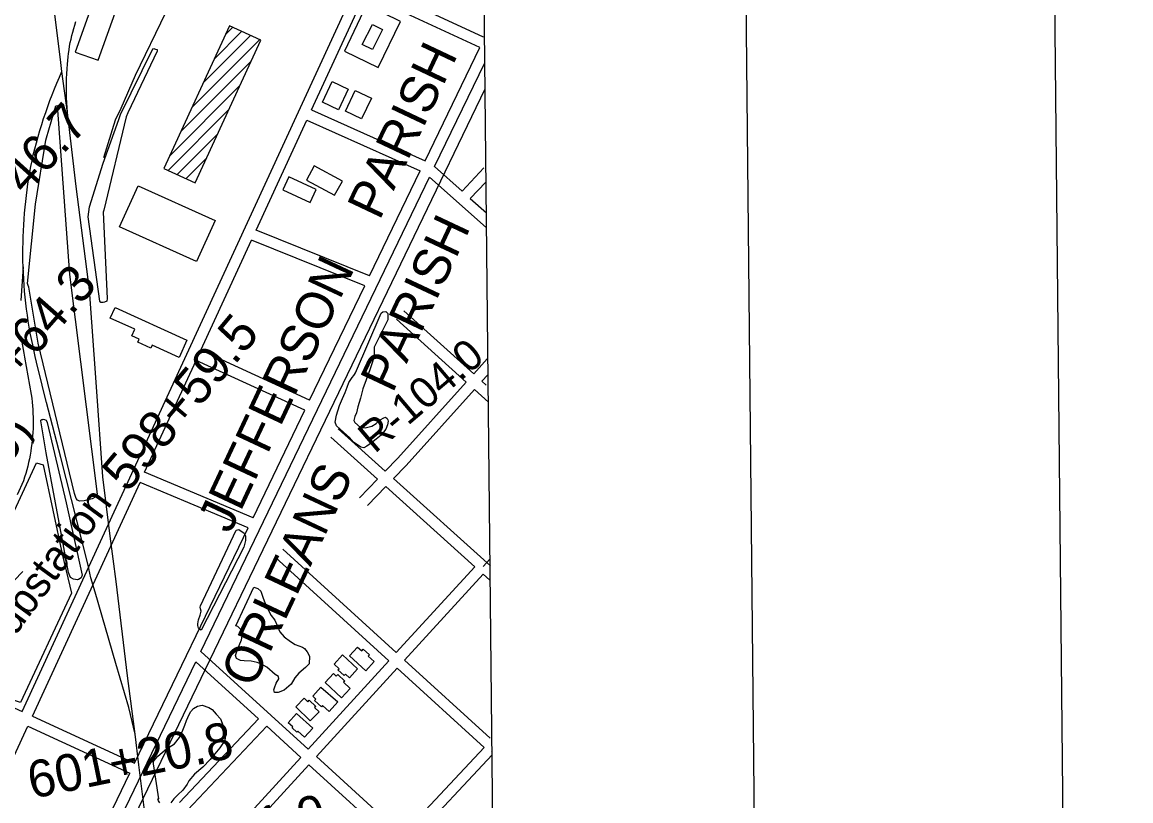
# Model space of a CAD drawing. Extents: x 3625074 to 3663148, y 511451 to 537151.
# Drawn here: x 3659570 to 3662565, y 530685 to 532788 of the extents above; entities that cross this region are included whole.
import ezdxf

# ---------------------------------------------------------------- set-up
doc = ezdxf.new("R2010")
doc.units = 0
for name, color, linetype in [('G-ANNO-NPLT', 7, 'Continuous'), ('V-ANNO-SYMB', 7, 'Continuous'), ('V-BLDG-OTLN', 7, 'Continuous'), ('V-CHAN-NAID', 7, 'Continuous'), ('V-GRID-FRAM', 7, 'Continuous'), ('V-RAIL-TRAK', 7, 'Continuous'), ('V-RIVR-RANG-IDEN', 7, 'Continuous'), ('V-ROAD-CNTR', 7, 'Continuous'), ('V-SITE-OTLN', 7, 'Continuous'), ('V-SITE-OTLN-IDEN', 7, 'Continuous'), ('V-SITE-VEGE', 7, 'Continuous'), ('V-SURV-IDEN', 7, 'Continuous'), ('V-TOPO-BNDY', 7, 'Continuous'), ('V-TOPO-GNAM-IDEN', 7, 'Continuous'), ('V-TOPO-SHOR', 7, 'Continuous'), ('V-UTIL-LINE', 7, 'Continuous')]:
    doc.layers.add(name, color=color, linetype=linetype)

msp = doc.modelspace()

# ---------------------------------------------------------------- linework, layer by layer
at = {"layer": 'G-ANNO-NPLT'}
msp.add_lwpolyline([(3625900.3, 512034), (3662565.2, 512401.9), (3662322.6, 536567.4), (3625657.8, 536199.4)], close=True, dxfattribs=at)
at = {"layer": 'V-ANNO-SYMB'}
msp.add_lwpolyline([(3628644.1, 512686.6), (3661725.6, 513018.6), (3661495.6, 535934), (3628414.1, 535602), (3628644.1, 512686.6)], dxfattribs=at)
at = {"layer": 'V-BLDG-OTLN'}
for p, q in [((3660089.7, 532689.6), (3660163.3, 532763.2)), ((3660119.8, 532755.1), (3660139.1, 532774.4)), ((3660029.3, 532558.6), (3660211.7, 532740.9)), ((3660059.5, 532624.1), (3660187.5, 532752.1)), ((3659999.1, 532493), (3660188.4, 532682.3)), ((3659969, 532427.5), (3660158.2, 532616.8)), ((3659964.9, 532388.1), (3660128.1, 532551.2)), ((3659989.1, 532377), (3660097.9, 532485.7)), ((3660013.3, 532365.8), (3660067.7, 532420.2))]:
    msp.add_line(p, q, dxfattribs=at)
for points in [[(3659789, 532919.8), (3659713.2, 532707.5), (3659775.3, 532685.3), (3659851.1, 532897.6)], [(3660531.9, 532666.1), (3660592.2, 532790.5), (3660501, 532834.7), (3660440.7, 532710.3)], [(3660037.5, 532354.7), (3660214.8, 532739.5), (3660130.5, 532778.3), (3659953.3, 532393.4)], [(3660544.2, 532768.5), (3660516.8, 532714.1), (3660489.3, 532728), (3660516.7, 532782.4)], [(3660381.3, 532572.1), (3660407.8, 532628.1), (3660451.2, 532607.5), (3660424.7, 532551.5)], [(3660443.9, 532547.9), (3660470.4, 532604), (3660513.8, 532583.4), (3660487.3, 532527.4)], [(3660435.3, 532359.2), (3660359.5, 532400.5), (3660338.6, 532362), (3660414.4, 532320.8)], [(3660365, 532336.2), (3660290.8, 532370.9), (3660274.3, 532335.6), (3660348.5, 532300.9)], [(3660041.5, 532141.7), (3659833.8, 532235.6), (3659884, 532346.7), (3660091.7, 532252.8)], [(3659994.1, 531882.7), (3659921.4, 531915.9), (3659917.7, 531907.9), (3659882.6, 531923.9), (3659886.5, 531932.3), (3659866.4, 531941.5), (3659874.4, 531959.1), (3659808.3, 531989.2), (3659821.5, 532018.1), (3660015.5, 531929.6)], [(3660435.9, 531079.3), (3660476.7, 531041.8), (3660454.7, 531017.8), (3660444, 531027.6), (3660440.1, 531023.4), (3660423.3, 531038.8), (3660426.5, 531042.2), (3660413.1, 531054.4)], [(3660499, 531036.4), (3660454.7, 531076.7), (3660476.5, 531100.6), (3660487.6, 531090.4), (3660491.9, 531095.2), (3660508.8, 531079.9), (3660505.4, 531076), (3660521.6, 531061.2)], [(3660456.8, 530988.6), (3660433.2, 530963.3), (3660388.6, 531004.9), (3660411.4, 531029.4), (3660419, 531022.4), (3660422.8, 531026.5), (3660441.7, 531008.8), (3660438.6, 531005.5)], [(3660377.4, 530992.7), (3660422.9, 530952.5), (3660400.1, 530926.7), (3660381.9, 530942.8), (3660379, 530939.5), (3660360.2, 530956.1), (3660363.8, 530960.2), (3660355.2, 530967.7)], [(3660348.7, 530901.1), (3660309.9, 530939), (3660332.5, 530962.1), (3660341.8, 530953), (3660345.8, 530957), (3660363.4, 530939.9), (3660360.4, 530936.9), (3660372.3, 530925.3)], [(3660311.6, 530921.2), (3660355.5, 530881.4), (3660333.5, 530857.1), (3660315.2, 530873.7), (3660312.2, 530870.5), (3660299.4, 530882.1), (3660301.8, 530884.7), (3660289, 530896.3)]]:
    msp.add_lwpolyline(points, close=True, dxfattribs=at)
at = {"layer": 'V-GRID-FRAM'}
msp.add_lwpolyline([(3629129.4, 535042.1), (3660791.6, 535359.9), (3660982, 517178), (3629304, 516860), (3629129.4, 535042.1)], dxfattribs=at)
at = {"layer": 'V-RAIL-TRAK'}
for points in [[(3659692.7, 532544.5), (3659677.9, 532655.1), (3659674.6, 532679.7), (3659651.8, 532868.4), (3659611.9, 533194.2), (3659578.7, 533449.4), (3659552.1, 533668.2)], [(3659902.3, 530646), (3659885.7, 530782.5), (3659875.3, 530865), (3659855.4, 531023), (3659824, 531277.6), (3659807.9, 531399.9), (3659788.8, 531559.9), (3659771.4, 531803.7), (3659752.4, 532065.3), (3659716, 532344.6), (3659692.7, 532544.5), (3659691.8, 532557.5), (3659691.1, 532570.6), (3659690.5, 532583.6), (3659690.2, 532596.6), (3659690.1, 532609.7), (3659690.2, 532622.7), (3659690.5, 532635.8), (3659691, 532648.8), (3659691.7, 532661.8), (3659692.6, 532674.9), (3659693.4, 532684.6), (3659694.4, 532694.4), (3659695.6, 532704.1), (3659697, 532713.8), (3659698.6, 532723.5), (3659700.4, 532733.1), (3659702.4, 532742.7), (3659704.6, 532752.2), (3659707, 532761.7), (3659709.6, 532771.2), (3659712.4, 532780.6), (3659715.3, 532789.9)], [(3659756.3, 531287.2), (3659748, 531325.1), (3659674.6, 531612.6), (3659636.2, 531761.4), (3659628.3, 531792.3), (3659620.6, 531823.4), (3659613.2, 531854.5), (3659606, 531885.6), (3659599.1, 531916.9), (3659592.5, 531948.1), (3659589.6, 531964.3), (3659586.9, 531980.5), (3659584.5, 531996.7), (3659582.3, 532013), (3659580.3, 532029.2), (3659578.5, 532045.5), (3659577, 532061.9), (3659575.7, 532078.2), (3659574.6, 532094.6), (3659573.7, 532111), (3659573.1, 532127.4), (3659572.7, 532143.8), (3659572.5, 532160.2), (3659572.5, 532176.6), (3659572.8, 532193), (3659573.2, 532208.9), (3659573.8, 532224.8), (3659574.7, 532240.7), (3659575.7, 532256.5), (3659576.9, 532272.4), (3659578.4, 532288.2), (3659580, 532304.1), (3659581.8, 532319.9), (3659583.9, 532335.6), (3659586.1, 532351.4), (3659588.6, 532367.1), (3659591.2, 532382.8), (3659594, 532398.4), (3659597.1, 532414.1), (3659600.3, 532429.6), (3659604.5, 532446.2), (3659608.9, 532462.7), (3659613.5, 532479.1), (3659618.3, 532495.4), (3659623.3, 532511.7), (3659628.5, 532528), (3659634, 532544.1), (3659639.6, 532560.2), (3659645.5, 532576.3), (3659651.6, 532592.2), (3659657.8, 532608.1), (3659664.3, 532623.8), (3659671, 532639.5), (3659677.9, 532655.1)], [(3659573.1, 532127.4), (3659567.3, 532036.4)], [(3659570, 531924.2), (3659571.5, 531914.1), (3659573.1, 531904), (3659575, 531893.9), (3659577, 531883.9), (3659595, 531782.7), (3659596.3, 531772.5), (3659597.5, 531762.3), (3659598.4, 531752.1), (3659599.2, 531741.8), (3659599.7, 531731.6), (3659600, 531721.3), (3659600.1, 531711), (3659600.1, 531700.7), (3659599.8, 531690.5), (3659599.2, 531680.2), (3659598.5, 531670), (3659597.6, 531659.7), (3659596.5, 531649.5), (3659595.1, 531639.3), (3659593.6, 531629.2), (3659591.8, 531619.1), (3659589.9, 531609), (3659587.7, 531598.9), (3659585.4, 531588.9), (3659582.8, 531579), (3659580.1, 531569.1), (3659577.1, 531559.2), (3659573.9, 531549.5), (3659557, 531511.7)], [(3659875.3, 530865), (3659859, 530937.6), (3659823.2, 531055.9), (3659767.8, 531248.7), (3659756.3, 531287.2)]]:
    msp.add_lwpolyline(points, dxfattribs=at)
at = {"layer": 'V-ROAD-CNTR'}
for p, q in [((3660806.4, 532719.8), (3660495.9, 532863.8)), ((3660658.9, 532414.1), (3660806.4, 532719.8)), ((3660818, 530829.3), (3660583.1, 531043.2)), ((3660597, 530593.7), (3660818, 530829.3))]:
    msp.add_line(p, q, dxfattribs=at)
for points in [[(3659570.7, 530926.4), (3660809, 533615.4)], [(3660816.5, 532748.2), (3660508.5, 532891.1)], [(3660352, 532551.3), (3660495.9, 532863.8)], [(3660684.5, 532398.1), (3660819.9, 532678.8)], [(3660352, 532551.3), (3660658.9, 532414.1)], [(3660202.5, 532226.7), (3660339.4, 532524)], [(3660339.5, 532524), (3660645.9, 532387)], [(3660684.5, 532398.1), (3660758.6, 532332)], [(3660758.6, 532332), (3660817.2, 532394.9)], [(3660053.3, 531088.9), (3660671, 532370)], [(3660509, 532103.1), (3660645.9, 532387)], [(3660671, 532370), (3660823.8, 532233.7)], [(3660781, 532312), (3660822.5, 532356.6)], [(3660781, 532312), (3660824.5, 532273.2)], [(3660509, 532103.1), (3660202.5, 532226.7)], [(3660053, 531902), (3660190, 532199.4)], [(3660495.9, 532076.1), (3660190, 532199.4)], [(3660346.9, 531767), (3660495.9, 532076.1)], [(3660601.3, 532008.5), (3660790.2, 531838.4)], [(3660581.2, 531986.2), (3660770.1, 531816.1)], [(3660346.9, 531767), (3660053, 531902)], [(3659901.3, 531572.6), (3660040.5, 531874.8)], [(3660333.9, 531740), (3660040.5, 531874.8)], [(3660790.2, 531838.4), (3660826.6, 531878.8)], [(3660812.5, 531818.3), (3660828.2, 531835.8)], [(3660551.4, 531575.7), (3660585.3, 531610.9), (3660770.1, 531816.1)], [(3660573.7, 531555.6), (3660607.3, 531590.5), (3660792.4, 531796)], [(3660792.4, 531796), (3660830.1, 531762.1)], [(3660812.5, 531818.3), (3660824.1, 531807.9)], [(3660194, 531449.8), (3660333.9, 531740)], [(3660424.3, 531690.1), (3660551.4, 531575.7)], [(3660404.2, 531667.8), (3660530.6, 531554)], [(3660194, 531449.8), (3659901.3, 531572.6)], [(3660573.7, 531555.6), (3660835.5, 531319.9)], [(3659598, 530913.9), (3659888.8, 531545.3)], [(3660180.9, 531422.8), (3659888.8, 531545.3)], [(3660481.9, 531503.4), (3660530.6, 531554)], [(3660503.5, 531482.6), (3660552.9, 531533.9)], [(3660552.9, 531533.9), (3660793.1, 531317.7)], [(3659874.3, 530787), (3660180.9, 531422.8)], [(3660581.1, 531085.6), (3660274.6, 531364.7)], [(3660560.9, 531063.4), (3660254.4, 531342.6)], [(3660581.1, 531085.6), (3660793.1, 531317.7)], [(3660833.7, 531337.9), (3660815.4, 531317.8)], [(3660603.3, 531065.4), (3660815.4, 531297.6)], [(3660815.4, 531297.6), (3660833.4, 531281.4)], [(3660343.1, 530824.9), (3660053.3, 531088.9)], [(3659729.6, 530417.7), (3660039.7, 531060.7)], [(3660208.7, 530906.7), (3660039.7, 531060.7)], [(3660343.1, 530824.9), (3660560.9, 531063.4)], [(3660834.9, 530854.4), (3660603.3, 531065.4)], [(3660365.3, 530804.7), (3660583.1, 531043.2)], [(3659466.3, 530974.4), (3659570.7, 530926.4)], [(3659598, 530913.9), (3659874.3, 530787)], [(3659995.2, 530680.9), (3660208.7, 530906.7)], [(3659517.2, 530738.3), (3659585.5, 530886.6)], [(3659585.5, 530886.6), (3659861.3, 530759.9)], [(3660017, 530660.3), (3660230.9, 530886.5)], [(3660322.9, 530802.7), (3660230.9, 530886.5)], [(3660619.1, 530573.5), (3660840.2, 530809.1)], [(3660839.2, 530819), (3660838.4, 530818.1)], [(3660101.3, 530560.1), (3660322.9, 530802.7)], [(3660123.5, 530539.9), (3660345.1, 530782.5)], [(3660576.4, 530571.8), (3660345.1, 530782.5)], [(3660597, 530593.7), (3660365.3, 530804.7)], [(3659702.6, 530430.7), (3659861.3, 530759.9)]]:
    msp.add_lwpolyline(points, dxfattribs=at)
at = {"layer": 'V-SITE-OTLN'}
msp.add_lwpolyline([(3659627.3, 531592.6), (3659679, 531348.2), (3659703.3, 531245.7), (3659565.8, 530951), (3659510.2, 530968.9), (3659492.7, 530994.1), (3659418.4, 531173.2), (3659419.1, 531188.1), (3659609.2, 531598.2)], close=True, dxfattribs=at)
at = {"layer": 'V-SITE-VEGE'}
for points in [[(3659923.3, 532716.1), (3659926.3, 532717.2), (3659927.5, 532716.6), (3659930.5, 532715.4), (3659935.3, 532714.1), (3659935.2, 532709.9), (3659855.6, 532543.8), (3659851.8, 532532.5), (3659790.9, 532280.2), (3659789.7, 532275.5), (3659800.5, 532041.6), (3659799.2, 532035), (3659793.2, 532032), (3659789, 532030.9), (3659783, 532031), (3659780, 532035.2), (3659748.6, 532262.2), (3659752, 532289.2), (3659788.9, 532407.1), (3659831.3, 532525.5), (3659835.7, 532538.7)], [(3659665.3, 532563.1), (3659698, 532106.6), (3659772.8, 531513.1), (3659769.7, 531505.9), (3659759.4, 531501.2), (3659738.3, 531495.5), (3659725.1, 531494.4), (3659719.7, 531497.5), (3659716.2, 531501.8), (3659711.5, 531515.1), (3659613.3, 531921.3), (3659588.8, 532072.5), (3659587, 532076.7), (3659585.3, 532082.7), (3659606.1, 532297), (3659634.1, 532469.7), (3659636, 532476.3), (3659661.1, 532562.5)], [(3660471, 531841.3), (3660540.3, 532002.1), (3660544.4, 532005.6), (3660552.7, 532006.6), (3660558.5, 532001.8), (3660558.3, 531984.1), (3660521.4, 531910.3), (3660521.1, 531889.1), (3660517.4, 531873.8), (3660509.4, 531849.7), (3660499.6, 531822.7), (3660491.1, 531798), (3660484.3, 531772.7), (3660477.5, 531749.8), (3660473.2, 531733.4), (3660469.5, 531723.4), (3660466.4, 531712.2), (3660469.3, 531706.9), (3660484.4, 531693.7), (3660496.8, 531692.4), (3660514.6, 531696.9), (3660527, 531704.4), (3660537.8, 531714.3), (3660547.3, 531719.5), (3660552, 531721.2), (3660556.7, 531717.6), (3660558.4, 531714), (3660559, 531710.5), (3660557.1, 531700.5), (3660552.8, 531688.7), (3660540.2, 531672.9), (3660526.5, 531662.5), (3660514, 531652.1), (3660501.5, 531643.4), (3660493.2, 531638.7), (3660484.9, 531640), (3660465.1, 531654.4), (3660454.6, 531666.4), (3660438.3, 531681.3), (3660429.5, 531689.1), (3660419.6, 531698.1), (3660416.2, 531708.1), (3660419.4, 531727), (3660428, 531752.8), (3660435.9, 531772.2), (3660442.6, 531788), (3660448.1, 531802.7), (3660453, 531815), (3660462, 531828.5), (3660466.8, 531834.3), (3660468, 531836.7)], [(3659621.2, 531713.3), (3659623.3, 531714.8), (3659626.6, 531715.3), (3659626.9, 531715.9), (3659631.1, 531715), (3659635.3, 531713.1), (3659638.2, 531707.4), (3659689, 531489.8), (3659732.8, 531295.1), (3659729.4, 531287.4), (3659723, 531282.6), (3659720.3, 531281.8), (3659708.9, 531283.7), (3659700.8, 531288.6), (3659695.3, 531301.6), (3659635.1, 531625.4), (3659620.6, 531711.8)], [(3660052.5, 531212), (3660148.9, 531416.6), (3660155.4, 531417.7), (3660170, 531408.1), (3660173.4, 531399.8), (3660173.9, 531388), (3660169.5, 531370.4), (3660054, 531145.9), (3660049.9, 531148.9), (3660047, 531151.9), (3660044.7, 531158.4), (3660044.8, 531163.2), (3660046.7, 531173.7), (3660051.6, 531186.7), (3660053.4, 531193.7), (3660054.1, 531197.8), (3660052.4, 531203.8), (3660051.3, 531208.5)], [(3660147.9, 531158.3), (3660196.4, 531262.1), (3660207, 531259), (3660215.2, 531251.2), (3660220.9, 531235.2), (3660227.1, 531218), (3660234, 531203.2), (3660243.3, 531186), (3660253.1, 531172.9), (3660259.4, 531159.2), (3660266.9, 531142), (3660278.5, 531128.3), (3660294.9, 531115.7), (3660307.7, 531107.3), (3660327.7, 531100), (3660333, 531097), (3660340.5, 531088), (3660346.8, 531076.2), (3660346, 531055.5), (3660335.8, 531045), (3660317.9, 531029.9), (3660307.2, 531017.1), (3660297.5, 531000.7), (3660277.8, 530983.8), (3660262.4, 530978.1), (3660251.8, 530977.7), (3660250.7, 530984.8), (3660252, 530990.7), (3660256.9, 531003), (3660263.5, 531014.7), (3660263, 531021.2), (3660254.2, 531026.6), (3660231.5, 531046.4), (3660216.8, 531054.8), (3660205.1, 531058.5), (3660189.2, 531062.2), (3660170.3, 531063.1), (3660160.3, 531064.4), (3660149.2, 531069.8), (3660146.3, 531078.1), (3660151.8, 531094), (3660162.8, 531120.4), (3660164.7, 531130.4), (3660165.4, 531141), (3660160.8, 531148.1), (3660152.6, 531156.5)]]:
    msp.add_lwpolyline(points, close=True, dxfattribs=at)
msp.add_lwpolyline([(3659941.9, 530679.6), (3659939, 530685.6), (3659937.3, 530690.3), (3659939.7, 530690.9), (3659925, 530785.4), (3659925, 530787.2), (3659924.4, 530789.6), (3659926.9, 530794.2), (3659937, 530805.9), (3659948.4, 530815.8), (3659960.3, 530825.7), (3659981.7, 530839), (3659995.5, 530855.9), (3660004, 530876.4), (3660009.5, 530889.9), (3660014.3, 530902.2), (3660021.6, 530918.1), (3660025.9, 530926.9), (3660033.6, 530934.4), (3660043.7, 530940.8), (3660056.7, 530943.6), (3660074.4, 530937.5), (3660083.7, 530931.5), (3660094.8, 530918.9), (3660106.4, 530907), (3660111, 530895.1), (3660114.4, 530883.9), (3660119.5, 530865.5), (3660117.5, 530847.9), (3660104.2, 530828.6), (3660091.1, 530812.2), (3660077.9, 530796.5), (3660058.8, 530776.6), (3660036.1, 530756.9), (3660020.5, 530739.4), (3660016.3, 530730), (3660004.3, 530714.2), (3659990.6, 530701.4), (3659980.4, 530690.9), (3659972, 530679.8)], dxfattribs=at)
at = {"layer": 'V-TOPO-BNDY'}
msp.add_line((3660820.4, 532607.4), (3659583.4, 530042.3), dxfattribs=at)
at = {"layer": 'V-TOPO-SHOR'}
msp.add_lwpolyline([(3659790.7, 532423), (3659822.3, 532524.7), (3659838.1, 532556), (3659876.7, 532644.7), (3659958.4, 532814.7), (3660043.9, 532992.5), (3660089.1, 533095.8), (3660169, 533256.4), (3660225.8, 533376.9), (3660311.3, 533564.7), (3660342.5, 533630.9)], dxfattribs=at)
at = {"layer": 'V-UTIL-LINE'}
msp.add_lwpolyline([(3659549.2, 531280.1), (3659572.7, 531304.8)], dxfattribs=at)

# ---------------------------------------------------------------- texts
at = {"layer": 'V-CHAN-NAID'}
msp.add_text('EQUILON (104.0)', height=100, rotation=68.0359, dxfattribs=at).set_placement((3659191.2, 530715.3))
at = {"layer": 'V-RIVR-RANG-IDEN'}
msp.add_text('R-104.0', height=83, rotation=40.2873, dxfattribs=at).set_placement((3660522.6, 531621.3))
at = {"layer": 'V-SITE-OTLN-IDEN'}
msp.add_text('Substation', height=83, rotation=53.7426, dxfattribs=at).set_placement((3659506.4, 531067.7))
at = {"layer": 'V-SURV-IDEN'}
for s, rotation, p in [('590+46.7', 48.0601, (3659379.4, 532094.1)), ('593+64.3', 48.6657, (3659405.8, 531655.9)), ('598+59.5', 50.0595, (3659854.8, 531515)), ('601+20.8', 11.5825, (3659596.6, 530690.3)), ('603+91.0', 12.5913, (3659849.8, 530485.3))]:
    msp.add_text(s, height=100, rotation=rotation, dxfattribs=at).set_placement(p)
at = {"layer": 'V-TOPO-GNAM-IDEN'}
for s, rotation, p in [('PARISH', 64.7133, (3660535.7, 532250.7)), ('PARISH', 64.8216, (3660571, 531784)), ('JEFFERSON', 64.8729, (3660131.9, 531403.8)), ('ORLEANS', 64.8216, (3660194.1, 530986.6))]:
    msp.add_text(s, height=100, rotation=rotation, dxfattribs=at).set_placement(p)

doc.saveas('drawing.dxf')
